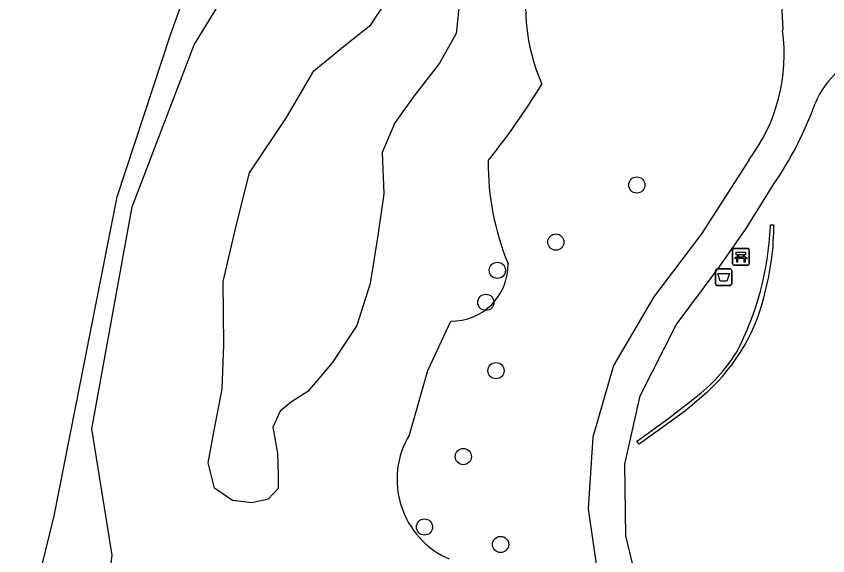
# Model space of a CAD drawing. Extents: x 161258 to 161838, y 380836 to 381727.
# Drawn here: x 161266.82 to 161315.76, y 380931.45 to 380963.97 of the extents above; entities that cross this region are included whole.
import ezdxf

# ---------------------------------------------------------------- set-up
doc = ezdxf.new("R2010")
doc.units = 0
for name, color, linetype in [('IMGEO_Afvalbak', 7, 'Continuous'), ('IMGEO_Bank', 7, 'Continuous'), ('IMGEO_Boom', 7, 'Continuous'), ('IMGEO_Groenvoorziening', 7, 'Continuous'), ('IMGEO_Muur', 7, 'Continuous'), ('IMGEO_Voetpad_gesloten', 7, 'Continuous'), ('IMGEO_Waterloop', 7, 'Continuous')]:
    doc.layers.add(name, color=color, linetype=linetype)

msp = doc.modelspace()

# ---------------------------------------------------------------- linework, layer by layer
at = {"layer": 'IMGEO_Afvalbak'}
for p, q in [((161308.982, 380947.848), (161308.982, 380948.648)), ((161308.982, 380948.648), (161308.982, 380947.848)), ((161309.082, 380948.748), (161309.872, 380948.748)), ((161309.872, 380948.748), (161309.082, 380948.748)), ((161309.972, 380948.648), (161309.972, 380947.848)), ((161309.972, 380947.848), (161309.972, 380948.648)), ((161309.872, 380947.748), (161309.082, 380947.748)), ((161309.082, 380947.748), (161309.872, 380947.748))]:
    msp.add_line(p, q, dxfattribs=at)
msp.add_lwpolyline([(161309.125, 380948.462), (161309.829, 380948.462), (161309.68, 380947.992), (161309.274, 380947.992), (161309.125, 380948.462)], dxfattribs=at)
for centre, start, end in [((161309.082, 380948.648), 90, 180), ((161309.082, 380948.648), 90, 180), ((161309.872, 380948.648), 0, 90), ((161309.872, 380948.648), 360, 90), ((161309.082, 380947.848), 180, 270), ((161309.082, 380947.848), 180, 270), ((161309.872, 380947.848), 270, 0), ((161309.872, 380947.848), 270, 0)]:
    msp.add_arc(centre, 0.1, start, end, dxfattribs=at)
at = {"layer": 'IMGEO_Bank'}
for p, q in [((161310.026, 380949.044), (161310.026, 380949.885)), ((161310.026, 380949.885), (161310.026, 380949.044)), ((161310.101, 380949.969), (161310.942, 380949.969)), ((161310.942, 380949.969), (161310.101, 380949.969)), ((161311.026, 380949.894), (161311.026, 380949.053)), ((161311.026, 380949.053), (161311.026, 380949.894)), ((161310.335, 380949.475), (161310.335, 380949.581)), ((161310.379, 380949.581), (161310.379, 380949.475)), ((161310.667, 380949.587), (161310.385, 380949.587)), ((161310.385, 380949.469), (161310.667, 380949.469)), ((161310.673, 380949.475), (161310.673, 380949.581)), ((161310.717, 380949.581), (161310.717, 380949.475)), ((161310.951, 380948.969), (161310.11, 380948.969)), ((161310.11, 380948.969), (161310.951, 380948.969)), ((161310.723, 380949.367), (161310.33, 380949.367))]:
    msp.add_line(p, q, dxfattribs=at)
for points in [[(161310.273, 380949.367), (161310.131, 380949.367), (161310.243, 380949.469), (161310.329, 380949.469)], [(161310.329, 380949.587), (161310.243, 380949.587), (161310.243, 380949.748), (161310.806, 380949.748), (161310.806, 380949.587), (161310.723, 380949.587)], [(161310.723, 380949.469), (161310.806, 380949.469), (161310.918, 380949.367), (161310.779, 380949.367)], [(161310.323, 380949.36), (161310.323, 380949.153), (161310.28, 380949.153), (161310.28, 380949.36)], [(161310.773, 380949.36), (161310.773, 380949.153), (161310.729, 380949.153), (161310.729, 380949.36)]]:
    msp.add_lwpolyline(points, dxfattribs=at)
for centre, radius, start, end in [((161310.104, 380949.891), 0.0779, 92.4484, 184.2845), ((161310.104, 380949.891), 0.0779, 92.4484, 184.2845), ((161310.948, 380949.891), 0.0779, 2.4484, 94.2845), ((161310.948, 380949.891), 0.0779, 2.4484, 94.2845), ((161310.328, 380949.58), 0.00671, 2.8957, 87.1043), ((161310.328, 380949.476), 0.00671, 272.8957, 357.1043), ((161310.385, 380949.58), 0.00671, 92.8957, 177.1043), ((161310.385, 380949.476), 0.00671, 182.8957, 267.1043), ((161310.667, 380949.58), 0.00671, 2.8957, 87.1043), ((161310.667, 380949.476), 0.00671, 272.8957, 357.1043), ((161310.724, 380949.58), 0.00671, 92.8957, 177.1043), ((161310.724, 380949.476), 0.00671, 182.8957, 267.1043), ((161310.104, 380949.047), 0.0779, 182.4484, 274.2845), ((161310.104, 380949.047), 0.0779, 182.4484, 274.2845), ((161310.273, 380949.36), 0.00671, 2.8957, 87.1043), ((161310.33, 380949.36), 0.00671, 92.8957, 177.1043), ((161310.722, 380949.36), 0.00671, 2.8957, 87.1043), ((161310.779, 380949.36), 0.00671, 92.8957, 177.1043), ((161310.948, 380949.047), 0.0779, 272.4484, 4.2845), ((161310.948, 380949.047), 0.0779, 272.4484, 4.2845)]:
    msp.add_arc(centre, radius, start, end, dxfattribs=at)
at = {"layer": 'IMGEO_Boom'}
for centre in [(161304.246, 380953.799), (161299.363, 380950.356), (161295.833, 380948.657), (161295.141, 380946.727), (161295.752, 380942.604), (161293.784, 380937.428), (161291.439, 380933.185), (161296.03, 380932.133)]:
    msp.add_circle(centre, 0.489, dxfattribs=at)
at = {"layer": 'IMGEO_Groenvoorziening'}
for points in [[(161271.86, 380925.461), (161272.599, 380931.479), (161271.381, 380939.092), (161273.804, 380952.48), (161277.541, 380962.255), (161286.188, 380976.352), (161290.898, 380980.288)], [(161290.529, 380938.747), (161291.633, 380942.618), (161293.035, 380945.587)]]:
    msp.add_lwpolyline(points, dxfattribs=at)
for centre, radius, start, end in [((161309.109, 380964.546), 11.572, 128.7826, 203.7585), ((161262.067, 380981.949), 42.609, 321.2088, 328.8122), ((161311.164, 380955.125), 15.887, 179.5324, 202.4172), ((161293.076, 380948.989), 3.402, 269.3012, 1.3112), ((161295.022, 380936.056), 5.238, 149.0838, 246.3339)]:
    msp.add_arc(centre, radius, start, end, dxfattribs=at)
at = {"layer": 'IMGEO_Muur'}
for points in [[(161312.3, 380951.287), (161312.305, 380951.405), (161312.508, 380951.393)], [(161308.46, 380941.293), (161307.192, 380940.183), (161304.38, 380938.174), (161304.254, 380938.365), (161304.277, 380938.381)]]:
    msp.add_lwpolyline(points, dxfattribs=at)
for centre, radius, start, end in [((161296.556, 380951.373), 15.952, 345.7473, 0.0705), ((161294.38, 380952.044), 17.936, 332.394, 357.5827), ((161300.645, 380949.915), 11.637, 312.1872, 347.7491), ((161301.565, 380949.159), 10.262, 307.0376, 328.0693), ((161265.224, 380994.368), 68.262, 304.89725, 308.53007)]:
    msp.add_arc(centre, radius, start, end, dxfattribs=at)
at = {"layer": 'IMGEO_Voetpad_gesloten'}
for points in [[(161313.264, 380977.737), (161312.658, 380973.979), (161312.706, 380970.087), (161313.043, 380963.134)], [(161311.007, 380955.303), (161308.152, 380950.853), (161305.281, 380947.054), (161302.831, 380942.924), (161301.59, 380938.599), (161301.311, 380934.286), (161301.875, 380930.372)], [(161306.304, 380924.561), (161304.606, 380928.421), (161303.585, 380932.658), (161303.514, 380936.964), (161304.438, 380941.098), (161306.626, 380945.369), (161309.215, 380948.85), (161310.876, 380951.237), (161312.457, 380953.772)]]:
    msp.add_lwpolyline(points, dxfattribs=at)
for centre, radius, start, end in [((161318.744, 380967.727), 3.95, 179.317, 282.0467), ((161302.493, 380961.697), 10.647, 323.0939, 7.7584), ((161319.82, 380956.736), 5.206, 103.8709, 157.6563), ((161294.483, 380966.166), 21.833, 325.4132, 340.0467)]:
    msp.add_arc(centre, radius, start, end, dxfattribs=at)
at = {"layer": 'IMGEO_Waterloop'}
for points in [[(161268.795, 380922.721), (161266.816, 380923.014), (161266.842, 380923.189), (161267.088, 380924.838), (161267.38, 380926.797), (161269.095, 380933.861), (161272.894, 380953.075), (161276.124, 380962.853), (161277.332, 380966.231), (161278.179, 380968.602), (161281.005, 380973.058), (161284.135, 380977.995), (161286.532, 380980.975), (161289.069, 380982.026), (161289.573, 380982.189), (161290.898, 380980.288)], [(161293.732, 380966.614), (161293.343, 380962.937), (161292.354, 380961.15), (161290.751, 380959.088), (161289.66, 380957.543), (161288.896, 380955.763), (161288.997, 380953.266), (161288.622, 380950.744), (161288.157, 380947.86), (161287.357, 380945.339), (161285.869, 380943.073), (161284.413, 380941.348), (161283.409, 380940.738), (161282.736, 380940.159), (161282.289, 380939.196), (161282.576, 380937.639), (161282.612, 380936.335), (161282.608, 380935.506), (161282.007, 380934.854), (161281.029, 380934.648), (161279.85, 380934.773), (161278.767, 380935.535), (161278.387, 380937.042), (161278.744, 380938.891), (161279.232, 380941.505), (161279.337, 380944.169), (161279.307, 380947.984), (161280.108, 380951.413), (161280.882, 380954.523), (161283.121, 380957.864), (161284.771, 380960.682), (161286.651, 380962.234), (161288.199, 380963.446), (161289.201, 380964.999)]]:
    msp.add_lwpolyline(points, dxfattribs=at)

doc.saveas('drawing.dxf')
